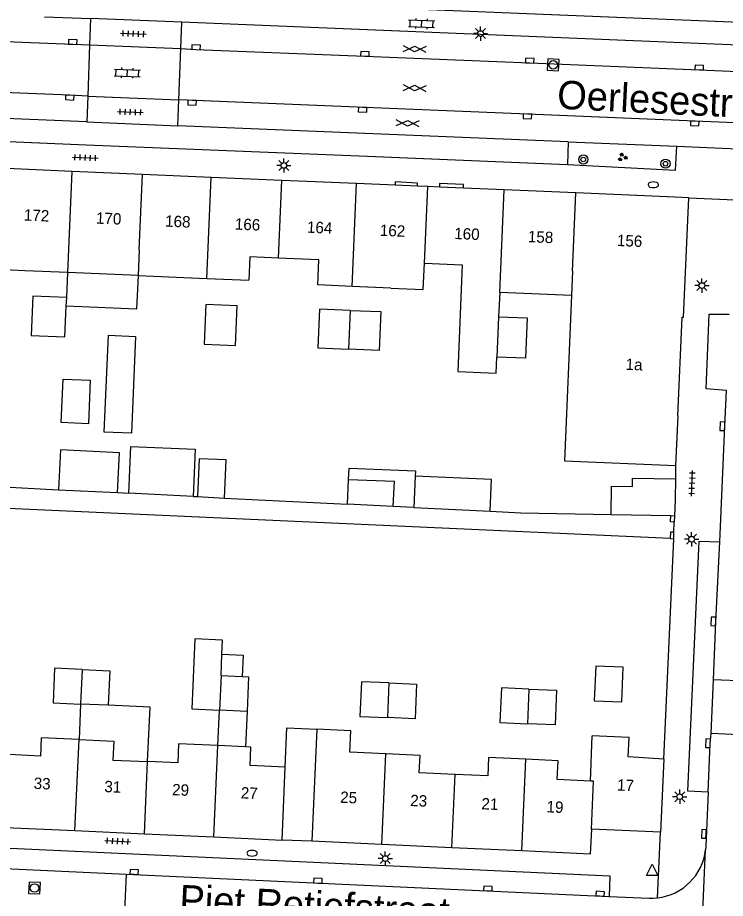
# Model space of a CAD drawing. Extents: x 132994 to 136000, y 393499 to 395512.
# Drawn here: x 133342.5 to 133404.7, y 395334.7 to 395412.1 of the extents above; entities that cross this region are included whole.
import ezdxf

# ---------------------------------------------------------------- set-up
doc = ezdxf.new("R2010")
doc.units = 0
for name, color, linetype in [('gg-afsc-erfafscheiding', 7, 'Continuous'), ('gg-afsc-hekwerk', 7, 'Continuous'), ('gg-afsc-muur', 7, 'Continuous'), ('gg-anno-huisnummerreeks BGT', 7, 'Continuous'), ('gg-anno-openbare ruimte label', 7, 'Continuous'), ('gg-bbg-gedigitaliseerde bebouwing', 7, 'Continuous'), ('gg-bbg-gedigitaliseerde bijgebouw', 7, 'Continuous'), ('gg-bbg-hoofdgebouw', 7, 'Continuous'), ('gg-bbg-luifel en loopbrug', 7, 'Continuous'), ('gg-bbg-tussenscheiding', 7, 'Continuous'), ('gg-knt-verharding', 7, 'Continuous'), ('gg-knt-verharding nz', 7, 'Continuous'), ('gt-grn-weggrens', 7, 'Continuous'), ('gt-symb-boom', 7, 'Continuous'), ('gt-symb-brandkraan', 7, 'Continuous'), ('gt-symb-gesloten verharding', 7, 'Continuous'), ('gt-symb-groenvak', 7, 'Continuous'), ('gt-symb-klinker verharding', 7, 'Continuous'), ('gt-symb-kolk', 7, 'Continuous'), ('gt-symb-lichtmast', 7, 'Continuous'), ('gt-symb-rioolschacht', 7, 'Continuous'), ('gt-symb-tegel verharding', 7, 'Continuous'), ('gt-symb-waterafsluiter', 7, 'Continuous')]:
    doc.layers.add(name, color=color, linetype=linetype)

# ---------------------------------------------------------------- blocks, each defined once
blk = doc.blocks.new('gt0-KL1')
at = {"layer": 'gt-symb-klinker verharding'}
for p, q in [((-1.15, 0.3), (1.15, 0.3)), ((-1, -0.3), (-1, 0.3)), ((-0.5, 0.3), (-0.5, 0.45)), ((0, -0.3), (0, 0.3)), ((0.5, 0.3), (0.5, 0.45)), ((1, -0.3), (1, 0.3)), ((-1.15, -0.3), (1.15, -0.3)), ((-0.5, -0.45), (-0.5, -0.3)), ((0.5, -0.45), (0.5, -0.3))]:
    blk.add_line(p, q, dxfattribs=at)
blk = doc.blocks.new('gt0-KOLK')
at = {"layer": 'gt-symb-kolk'}
blk.add_lwpolyline([(0, 0), (0.375, 0), (0.375, 0.4), (-0.375, 0.4), (-0.375, 0), (0, 0)], dxfattribs=at)
blk = doc.blocks.new('gt0-TEG1')
at = {"layer": 'gt-symb-tegel verharding'}
for p, q in [((-1.125, 0), (1.125, 0)), ((-0.9, -0.25), (-0.9, 0.25)), ((-0.45, -0.25), (-0.45, 0.25)), ((0, -0.25), (0, 0.25)), ((0.45, -0.25), (0.45, 0.25)), ((0.9, -0.25), (0.9, 0.25))]:
    blk.add_line(p, q, dxfattribs=at)
blk = doc.blocks.new('gt0-GESVH1')
at = {"layer": 'gt-symb-gesloten verharding'}
for p, q in [((-0.992, -0.261), (0.008, 0.239)), ((0.008, -0.261), (-0.992, 0.239)), ((0.008, 0.239), (1.008, -0.261)), ((1.008, 0.239), (0.008, -0.261))]:
    blk.add_line(p, q, dxfattribs=at)
blk = doc.blocks.new('gt0-RS')
at = {"layer": 'gt-symb-rioolschacht'}
blk.add_lwpolyline([(-0.5, -0.5), (0.5, -0.5), (0.5, 0.5), (-0.5, 0.5)], close=True, dxfattribs=at)
blk.add_circle((0, 0), 0.375, dxfattribs=at)
blk = doc.blocks.new('gt0-LMAST')
at = {"layer": 'gt-symb-lichtmast'}
for p, q in [((-0.182, 0.173), (-0.447, 0.438)), ((-0.005, 0.246), (-0.005, 0.621)), ((0.172, 0.173), (0.437, 0.438)), ((-0.255, -0.004), (-0.63, -0.004)), ((-0.182, -0.181), (-0.447, -0.446)), ((-0.005, -0.254), (-0.005, -0.629)), ((0.437, -0.446), (0.172, -0.181)), ((0.245, -0.004), (0.62, -0.004))]:
    blk.add_line(p, q, dxfattribs=at)
blk.add_circle((-0.005, -0.004), 0.25, dxfattribs=at)
blk = doc.blocks.new('gt0-BOOM')
at = {"layer": 'gt-symb-boom'}
for radius in [0.4, 0.2]:
    blk.add_circle((0, 0), radius, dxfattribs=at)
blk = doc.blocks.new('gt0-GRVAK')
at = {"layer": 'gt-symb-groenvak'}
for p, q in [((-0.11, 0.189), (-0.228, 0.24)), ((-0.182, 0.153), (0.088, 0.153)), ((-0.091, 0.211), (-0.156, 0.322)), ((-0.047, 0.214), (-0.047, 0.393)), ((-0.004, 0.211), (0.061, 0.322)), ((0.015, 0.189), (0.133, 0.24)), ((0.262, -0.052), (0.197, 0.059)), ((0.305, -0.049), (0.305, 0.13)), ((0.349, -0.052), (0.414, 0.059)), ((-0.245, -0.228), (-0.363, -0.177)), ((-0.318, -0.264), (-0.047, -0.264)), ((-0.226, -0.206), (-0.291, -0.095)), ((-0.183, -0.203), (-0.183, -0.024)), ((-0.139, -0.206), (-0.074, -0.095)), ((-0.12, -0.228), (-0.002, -0.177)), ((0.243, -0.074), (0.125, -0.023)), ((0.17, -0.11), (0.441, -0.11)), ((0.368, -0.074), (0.486, -0.023))]:
    blk.add_line(p, q, dxfattribs=at)
blk = doc.blocks.new('gt0-BR')
at = {"layer": 'gt-symb-brandkraan'}
for centre, radius, start, end in [((-0.244, 0), 0.206, 107.56694, 252.43307), ((0.599, -2.664), 3, 106.89205, 107.56694), ((0, -0.691), 0.938, 73.10799, 106.89205), ((-0.599, -2.664), 3, 72.43309, 73.10799), ((0.244, 0), 0.206, 287.56695, 72.43309), ((0.599, 2.664), 3, 252.43307, 253.10797), ((0, 0.691), 0.938, 253.10797, 286.89206), ((-0.599, 2.664), 3, 286.89206, 287.56695)]:
    blk.add_arc(centre, radius, start, end, dxfattribs=at)
blk = doc.blocks.new('gt0-WAFSL')
at = {"layer": 'gt-symb-waterafsluiter'}
for p, q in [((-0.5, -0.333), (0, 0.667)), ((0, 0.667), (0.5, -0.333)), ((0.5, -0.333), (-0.5, -0.333))]:
    blk.add_line(p, q, dxfattribs=at)

msp = doc.modelspace()

# ---------------------------------------------------------------- linework, layer by layer
at = {"layer": 'gg-afsc-erfafscheiding'}
for p, q in [((133320.514, 395371.909), (133346.106, 395370.627)), ((133351.299, 395370.366), (133352.287, 395370.317)), ((133357.94, 395370.034), (133358.328, 395370.014)), ((133360.713, 395369.895), (133371.53, 395369.353))]:
    msp.add_line(p, q, dxfattribs=at)
for points in [[(133399.882, 395366.333), (133318.343, 395370.017), (133317.393, 395348.412)], [(133384.069, 395368.724), (133386.761, 395368.59), (133394.686, 395368.446)], [(133366.043, 395346.238), (133366.194, 395349.682), (133368.817, 395349.567)]]:
    msp.add_lwpolyline(points, dxfattribs=at)
at = {"layer": 'gg-afsc-hekwerk'}
for p, q in [((133400.357, 395372.743), (133400.346, 395371.579)), ((133400.217, 395366.879), (133400.23, 395367.777)), ((133368.37, 395339.71), (133365.76, 395339.82))]:
    msp.add_line(p, q, dxfattribs=at)
at = {"layer": 'gg-afsc-muur'}
for p, q in [((133400.258, 395368.337), (133400.23, 395367.777)), ((133400.192, 395366.319), (133400.217, 395366.879)), ((133399.31, 395346.92), (133400.192, 395366.319)), ((133399.882, 395366.333), (133400.192, 395366.319))]:
    msp.add_line(p, q, dxfattribs=at)
for points in [[(133400.23, 395367.777), (133399.921, 395367.792), (133399.948, 395368.351)], [(133400.217, 395366.879), (133399.907, 395366.893), (133399.882, 395366.333)]]:
    msp.add_lwpolyline(points, dxfattribs=at)
at = {"layer": 'gg-bbg-gedigitaliseerde bebouwing'}
for p, q in [((133343.153, 395389.882), (133340.531, 395389.993)), ((133346.926, 395389.723), (133343.153, 395389.882)), ((133353.11, 395389.462), (133346.926, 395389.723)), ((133353.11, 395389.462), (133359.152, 395389.206)), ((133359.152, 395389.206), (133362.846, 395389.05)), ((133375.333, 395388.358), (133371.925, 395388.504)), ((133384.895, 395387.961), (133384.803, 395385.835)), ((133391.203, 395387.69), (133384.895, 395387.961)), ((133368.817, 395349.567), (133368.37, 395339.71)), ((133392.889, 395345.007), (133393.019, 395348.977)), ((133362.555, 395348.018), (133360.129, 395348.129)), ((133365.76, 395339.82), (133366.043, 395346.238))]:
    msp.add_line(p, q, dxfattribs=at)
for points in [[(133365.456, 395390.991), (133362.933, 395391.098), (133362.846, 395389.05)], [(133371.925, 395388.504), (133368.908, 395388.633), (133369.002, 395390.84), (133365.456, 395390.991)], [(133375.333, 395388.358), (133378.181, 395388.236), (133378.28, 395390.553)], [(133378.28, 395390.553), (133381.606, 395390.41), (133381.205, 395381.031), (133384.591, 395380.886), (133384.651, 395382.286)], [(133391.203, 395387.69), (133390.579, 395373.163), (133400.357, 395372.743)], [(133374.888, 395347.397), (133371.731, 395347.541), (133371.817, 395349.431), (133368.817, 395349.567)], [(133347.922, 395348.659), (133344.602, 395348.811), (133344.528, 395347.203), (133341.747, 395347.331)], [(133347.922, 395348.659), (133350.974, 395348.52), (133350.901, 395346.857), (133353.95, 395346.723)], [(133360.129, 395348.129), (133356.672, 395348.287), (133356.595, 395346.602), (133353.95, 395346.723)], [(133366.043, 395346.238), (133362.948, 395346.379), (133363.022, 395347.997), (133362.555, 395348.018)], [(133380.973, 395345.587), (133377.83, 395345.73), (133377.9, 395347.259), (133374.888, 395347.397)], [(133387.198, 395346.926), (133383.913, 395347.077), (133383.839, 395345.456), (133380.973, 395345.587)], [(133392.889, 395345.007), (133389.952, 395345.143), (133390.028, 395346.796), (133387.198, 395346.926)]]:
    msp.add_lwpolyline(points, dxfattribs=at)
at = {"layer": 'gg-bbg-gedigitaliseerde bijgebouw'}
for p, q in [((133346.798, 395386.759), (133346.831, 395387.524)), ((133346.683, 395384.062), (133346.798, 395386.759)), ((133371.53, 395369.353), (133371.612, 395371.537)), ((133371.612, 395371.537), (133375.636, 395371.365)), ((133375.525, 395369.153), (133375.636, 395371.365)), ((133377.475, 395371.805), (133377.358, 395369.061)), ((133346.106, 395370.627), (133351.299, 395370.366)), ((133357.94, 395370.034), (133352.287, 395370.317)), ((133358.328, 395370.014), (133360.713, 395369.895)), ((133375.525, 395369.153), (133371.53, 395369.353)), ((133377.358, 395369.061), (133384.069, 395368.724)), ((133360.4, 395354.282), (133360.482, 395356.152)), ((133360.4, 395354.282), (133362.27, 395354.2)), ((133350.485, 395351.67), (133348.059, 395351.776)), ((133362.692, 395351.133), (133360.266, 395351.24))]:
    msp.add_line(p, q, dxfattribs=at)
for points in [[(133346.831, 395387.524), (133343.868, 395387.651), (133343.72, 395384.189), (133346.683, 395384.062)], [(133358.903, 395383.413), (133361.679, 395383.299), (133361.83, 395386.802), (133359.054, 395386.921), (133358.903, 395383.413)], [(133371.744, 395386.397), (133369.043, 395386.513), (133368.896, 395383.094), (133371.597, 395382.978)], [(133371.744, 395386.397), (133374.445, 395386.281), (133374.298, 395382.862), (133371.597, 395382.978)], [(133384.803, 395385.835), (133387.306, 395385.727), (133387.153, 395382.179), (133384.651, 395382.286)], [(133352.88, 395384.11), (133352.515, 395375.592), (133350.14, 395375.693), (133350.505, 395384.212), (133352.88, 395384.11)], [(133346.524, 395380.351), (133348.899, 395380.249), (133348.735, 395376.423), (133346.36, 395376.525), (133346.524, 395380.351)], [(133352.287, 395370.317), (133352.464, 395374.427), (133358.118, 395374.184), (133357.94, 395370.034)], [(133351.299, 395370.366), (133351.475, 395373.862), (133346.281, 395374.123), (133346.106, 395370.627)], [(133360.713, 395369.895), (133360.857, 395373.25), (133358.471, 395373.352), (133358.328, 395370.014)], [(133384.069, 395368.724), (133384.189, 395371.517), (133377.475, 395371.805)], [(133360.482, 395356.152), (133360.537, 395357.397), (133358.11, 395357.504), (133357.84, 395351.346), (133360.266, 395351.24)], [(133348.193, 395354.819), (133345.767, 395354.926), (133345.633, 395351.883), (133348.059, 395351.776)], [(133348.193, 395354.819), (133350.619, 395354.712), (133350.485, 395351.67)], [(133393.2, 395352.072), (133395.626, 395351.965), (133395.76, 395355.008), (133393.334, 395355.115), (133393.2, 395352.072)], [(133362.27, 395354.2), (133362.826, 395354.176), (133362.692, 395351.133)], [(133375.162, 395353.633), (133372.736, 395353.74), (133372.602, 395350.697), (133375.028, 395350.59)], [(133375.162, 395353.633), (133377.588, 395353.526), (133377.455, 395350.484), (133375.028, 395350.59)], [(133387.469, 395353.092), (133385.043, 395353.199), (133384.909, 395350.156), (133387.335, 395350.049)], [(133387.469, 395353.092), (133389.895, 395352.985), (133389.762, 395349.943), (133387.335, 395350.049)]]:
    msp.add_lwpolyline(points, dxfattribs=at)
at = {"layer": 'gg-bbg-hoofdgebouw'}
for p, q in [((133347.307, 395398.616), (133340.911, 395398.89)), ((133353.49, 395398.35), (133347.307, 395398.616)), ((133359.533, 395398.091), (133353.49, 395398.35)), ((133365.749, 395397.824), (133359.533, 395398.091)), ((133372.313, 395397.543), (133365.749, 395397.824)), ((133375.696, 395397.398), (133372.313, 395397.543)), ((133377.656, 395397.313), (133375.696, 395397.398)), ((133378.568, 395397.274), (133377.656, 395397.313)), ((133379.603, 395397.23), (133378.568, 395397.274)), ((133381.715, 395397.139), (133379.603, 395397.23)), ((133385.282, 395396.986), (133381.715, 395397.139)), ((133391.59, 395396.716), (133385.282, 395396.986)), ((133400.292, 395396.342), (133391.59, 395396.716)), ((133401.51, 395396.29), (133400.292, 395396.342)), ((133400.55, 395377.13), (133400.357, 395372.743)), ((133399.31, 395346.92), (133399.02, 395340.5)), ((133341.459, 395340.934), (133347.562, 395340.654)), ((133347.562, 395340.654), (133353.665, 395340.374)), ((133353.665, 395340.374), (133359.767, 395340.095)), ((133359.767, 395340.095), (133365.76, 395339.82)), ((133399.02, 395340.5), (133392.96, 395340.77)), ((133374.533, 395339.426), (133368.37, 395339.71)), ((133380.685, 395339.142), (133374.533, 395339.426)), ((133386.837, 395338.858), (133380.685, 395339.142))]:
    msp.add_line(p, q, dxfattribs=at)
for points in [[(133400.55, 395377.13), (133400.93, 395385.79), (133401.05, 395385.8), (133401.51, 395396.29)], [(133399.31, 395346.92), (133396.183, 395347.123), (133396.265, 395348.839), (133393.019, 395348.977)], [(133392.96, 395340.77), (133392.85, 395338.58), (133386.837, 395338.858)]]:
    msp.add_lwpolyline(points, dxfattribs=at)
at = {"layer": 'gg-bbg-luifel en loopbrug'}
for p, q in [((133346.831, 395387.524), (133346.926, 395389.723)), ((133400.346, 395371.579), (133400.329, 395369.759)), ((133400.329, 395369.759), (133400.258, 395368.337)), ((133377.358, 395369.061), (133375.525, 395369.153)), ((133394.686, 395368.446), (133399.948, 395368.351)), ((133399.948, 395368.351), (133400.258, 395368.337)), ((133348.059, 395351.776), (133347.922, 395348.659)), ((133360.129, 395348.129), (133360.266, 395351.24)), ((133362.692, 395351.133), (133362.555, 395348.018))]:
    msp.add_line(p, q, dxfattribs=at)
for points in [[(133353.11, 395389.462), (133352.983, 395386.494), (133346.798, 395386.759)], [(133371.612, 395371.537), (133371.649, 395372.528), (133377.496, 395372.277), (133377.475, 395371.805)], [(133394.686, 395368.446), (133394.732, 395370.951), (133396.561, 395370.918), (133396.574, 395371.648), (133400.346, 395371.579)], [(133360.482, 395356.152), (133362.353, 395356.07), (133362.27, 395354.2)], [(133353.95, 395346.723), (133354.164, 395351.508), (133350.485, 395351.67)]]:
    msp.add_lwpolyline(points, dxfattribs=at)
at = {"layer": 'gg-bbg-tussenscheiding'}
for p, q in [((133346.926, 395389.723), (133347.307, 395398.616)), ((133353.205, 395391.71), (133353.49, 395398.35)), ((133359.152, 395389.206), (133359.533, 395398.091)), ((133365.456, 395390.991), (133365.749, 395397.824)), ((133371.925, 395388.504), (133372.313, 395397.543)), ((133378.28, 395390.553), (133378.568, 395397.274)), ((133384.895, 395387.961), (133385.282, 395396.986)), ((133391.296, 395389.85), (133391.59, 395396.716)), ((133353.205, 395391.71), (133353.11, 395389.462)), ((133391.296, 395389.85), (133391.203, 395387.69)), ((133371.744, 395386.397), (133371.597, 395382.978)), ((133384.803, 395385.835), (133384.651, 395382.286)), ((133348.193, 395354.819), (133348.059, 395351.776)), ((133360.4, 395354.282), (133360.266, 395351.24)), ((133375.162, 395353.633), (133375.028, 395350.59)), ((133387.469, 395353.092), (133387.335, 395350.049)), ((133347.562, 395340.654), (133347.922, 395348.659)), ((133359.767, 395340.095), (133360.129, 395348.129)), ((133374.533, 395339.426), (133374.888, 395347.397)), ((133353.665, 395340.374), (133353.95, 395346.723)), ((133386.837, 395338.858), (133387.198, 395346.926)), ((133380.685, 395339.142), (133380.973, 395345.587))]:
    msp.add_line(p, q, dxfattribs=at)
msp.add_lwpolyline([(133392.96, 395340.77), (133393.155, 395344.995), (133392.889, 395345.007)], dxfattribs=at)
at = {"layer": 'gg-knt-verharding'}
for p, q in [((133344.882, 395412.208), (133348.932, 395412.059)), ((133348.932, 395412.059), (133348.849, 395409.74)), ((133356.947, 395411.725), (133348.932, 395412.059)), ((133356.857, 395409.409), (133356.947, 395411.725)), ((133405.873, 395409.72), (133356.947, 395411.725)), ((133348.849, 395409.74), (133348.68, 395405.226)), ((133348.849, 395409.74), (133356.857, 395409.409)), ((133356.692, 395404.903), (133356.857, 395409.409)), ((133348.596, 395402.97), (133294.664, 395405.13)), ((133348.68, 395405.226), (133348.596, 395402.97)), ((133348.68, 395405.226), (133356.692, 395404.903)), ((133356.596, 395402.627), (133356.692, 395404.903)), ((133348.596, 395402.97), (133356.596, 395402.627)), ((133390.923, 395401.221), (133356.596, 395402.627)), ((133390.923, 395401.221), (133390.841, 395399.222)), ((133390.923, 395401.221), (133400.455, 395400.844)), ((133400.36, 395398.73), (133400.455, 395400.844)), ((133400.455, 395400.844), (133405.813, 395400.603)), ((133390.841, 395399.222), (133400.36, 395398.73)), ((133407.677, 395353.738), (133403.697, 395353.921)), ((133407.458, 395349.009), (133403.478, 395349.196)), ((133352.067, 395336.818), (133351.886, 395332.939))]:
    msp.add_line(p, q, dxfattribs=at)
for points in [[(133406, 395411.695), (133357.033, 395413.72), (133344.968, 395414.2)], [(133294.664, 395405.13), (133294.587, 395403.153), (133330.702, 395401.7), (133348.533, 395400.959), (133373.271, 395399.961), (133390.841, 395399.222)], [(133377.656, 395397.313), (133377.668, 395397.594), (133375.709, 395397.696), (133375.696, 395397.398)], [(133381.715, 395397.139), (133381.728, 395397.458), (133379.616, 395397.536), (133379.603, 395397.23)], [(133404.838, 395379.359), (133403.042, 395379.509), (133403.309, 395386.06), (133405.08, 395386.051)], [(133404.252, 395366.028), (133404.674, 395376.204), (133404.838, 395379.359)], [(133403.219, 395344.035), (133401.442, 395344.127), (133402.43, 395366.086), (133404.252, 395366.028)], [(133403.219, 395344.035), (133403.014, 395339.271), (133402.989, 395338.958)], [(133316.416, 395340.265), (133394.582, 395336.68), (133394.527, 395334.862)], [(133394.527, 395334.862), (133398.02, 395334.717), (133398.392, 395334.714), (133398.767, 395334.741)]]:
    msp.add_lwpolyline(points, dxfattribs=at)
msp.add_arc((133398.243, 395339.487), 4.775, 276.2971, 353.63501, dxfattribs=at)
at = {"layer": 'gg-knt-verharding nz'}
for p, q in [((133295.846, 395411.882), (133348.849, 395409.74)), ((133403.478, 395349.196), (133403.697, 395353.921)), ((133336.034, 395337.557), (133352.067, 395336.818)), ((133352.067, 395336.818), (133394.527, 395334.862))]:
    msp.add_line(p, q, dxfattribs=at)
for points in [[(133356.857, 395409.409), (133358.198, 395409.331), (133373.045, 395408.749), (133387.53, 395408.147), (133402.424, 395407.549), (133476.091, 395404.393), (133498.534, 395403.487), (133507.149, 395403.103), (133522.584, 395402.458)], [(133348.68, 395405.226), (133347.113, 395405.303), (133317.119, 395406.529), (133295.06, 395407.392)], [(133522.413, 395397.967), (133521.053, 395398.035), (133506.877, 395398.605), (133475.73, 395399.919), (133462.927, 395400.426), (133417.504, 395402.377), (133387.341, 395403.649), (133356.692, 395404.903)], [(133403.697, 395353.921), (133403.882, 395359.043), (133404.252, 395366.028)], [(133403.219, 395344.035), (133403.402, 395348.32), (133403.478, 395349.196)]]:
    msp.add_lwpolyline(points, dxfattribs=at)
at = {"layer": 'gt-grn-weggrens'}
for p, q in [((133401.51, 395396.29), (133405.575, 395396.119)), ((133398.767, 395334.741), (133399.02, 395340.5)), ((133402.362, 395325.211), (133402.989, 395338.958))]:
    msp.add_line(p, q, dxfattribs=at)

# ---------------------------------------------------------------- block references
at = {"layer": 'gt-symb-boom'}
for p in [(133392.241, 395399.66), (133399.47, 395399.287)]:
    msp.add_blockref('gt0-BOOM', p, dxfattribs=at)
at = {"layer": 'gt-symb-brandkraan', "rotation": 1.6611120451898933}
msp.add_blockref('gt0-BR', (133398.402, 395397.438), dxfattribs=at)
at = {"layer": 'gt-symb-brandkraan'}
msp.add_blockref('gt0-BR', (133363.122, 395338.66), dxfattribs=at)
at = {"layer": 'gt-symb-gesloten verharding'}
for p, rotation in [((133377.409, 395409.391), -2.1210963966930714), ((133377.409, 395405.949), -2.1210963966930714), ((133376.791, 395402.86), -2.1210963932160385)]:
    msp.add_blockref('gt0-GESVH1', p, dxfattribs=dict(at, rotation=rotation))
at = {"layer": 'gt-symb-groenvak'}
msp.add_blockref('gt0-GRVAK', (133395.679, 395399.859), dxfattribs=at)
at = {"layer": 'gt-symb-klinker verharding'}
for p, rotation in [((133378.027, 395411.598), -2.1210963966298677), ((133352.166, 395407.273), -2.1210963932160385)]:
    msp.add_blockref('gt0-KL1', p, dxfattribs=dict(at, rotation=rotation))
at = {"layer": 'gt-symb-kolk'}
for p, rotation in [((133347.363, 395409.8), -2.292900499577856), ((133358.198, 395409.331), -3.3260736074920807), ((133373.045, 395408.749), -2.235636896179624), ((133387.53, 395408.147), -2.292900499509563), ((133402.424, 395407.549), -2.4646633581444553), ((133347.113, 395405.303), 177.19194693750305), ((133357.867, 395404.853), 177.64984047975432), ((133372.848, 395404.238), 177.70709950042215), ((133387.341, 395403.649), 177.6498404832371), ((133402.056, 395403.025), 177.59258615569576), ((133404.674, 395376.204), 87.64984047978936), ((133403.882, 395359.043), 87.93618027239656), ((133403.402, 395348.32), 87.53533664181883), ((133403.041, 395340.355), 88.28164199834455), ((133352.753, 395336.812), -2.8652657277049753), ((133368.909, 395336.043), -2.636381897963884), ((133383.845, 395335.358), -2.636381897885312), ((133393.712, 395334.907), -3.9550376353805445)]:
    msp.add_blockref('gt0-KOLK', p, dxfattribs=dict(at, rotation=rotation))
at = {"layer": 'gt-symb-lichtmast'}
for p in [(133383.214, 395410.734), (133365.92, 395399.142), (133402.677, 395388.575), (133401.766, 395366.275), (133400.723, 395343.635), (133374.844, 395338.195)]:
    msp.add_blockref('gt0-LMAST', p, dxfattribs=at)
at = {"layer": 'gt-symb-rioolschacht'}
for p, rotation in [((133389.607, 395407.989), 86.38792501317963), ((133344.007, 395335.603), -3.036868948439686)]:
    msp.add_blockref('gt0-RS', p, dxfattribs=dict(at, rotation=rotation))
at = {"layer": 'gt-symb-tegel verharding'}
for p, rotation in [((133352.695, 395410.715), -2.1210963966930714), ((133352.431, 395403.831), -2.1210963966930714), ((133348.47, 395399.824), -2.292900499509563), ((133401.797, 395371.182), 87.64984047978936), ((133351.315, 395339.721), -2.8080530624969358)]:
    msp.add_blockref('gt0-TEG1', p, dxfattribs=dict(at, rotation=rotation))
at = {"layer": 'gt-symb-waterafsluiter'}
msp.add_blockref('gt0-WAFSL', (133398.288, 395337.035), dxfattribs=at)

# ---------------------------------------------------------------- texts
at = {"layer": 'gg-anno-huisnummerreeks BGT'}
for s, rotation, p in [('172', 357.5, (133343.048, 395394.295)), ('170', 357.5, (133349.389, 395394.023)), ('168', 357.5, (133355.467, 395393.762)), ('166', 357.5, (133361.596, 395393.499)), ('164', 357.5, (133367.934, 395393.227)), ('162', 357.5, (133374.343, 395392.952)), ('160', 357.5, (133380.881, 395392.671)), ('158', 357.5, (133387.355, 395392.394)), ('156', 357.5, (133395.181, 395392.058)), ('1a', 357.5, (133395.946, 395381.169)), ('33', 357.4, (133343.914, 395344.325)), ('31', 357.4, (133350.123, 395344.04)), ('29', 357.4, (133356.082, 395343.767)), ('17', 357.4, (133395.194, 395344.175)), ('27', 357.4, (133362.122, 395343.491)), ('25', 357.4, (133370.855, 395343.099)), ('23', 357.4, (133377.013, 395342.815)), ('21', 357.4, (133383.271, 395342.526)), ('19', 357.4, (133388.993, 395342.262))]:
    msp.add_text(s, height=1, rotation=rotation, dxfattribs=at).set_placement(p)
at = {"layer": 'gg-anno-openbare ruimte label'}
for s, p in [('Oerlesestraat', (133389.903, 395404.132)), ('Piet Retiefstraat', (133356.689, 395333.396))]:
    msp.add_text(s, height=2.5, rotation=357.2, dxfattribs=at).set_placement(p)

doc.saveas('drawing.dxf')
